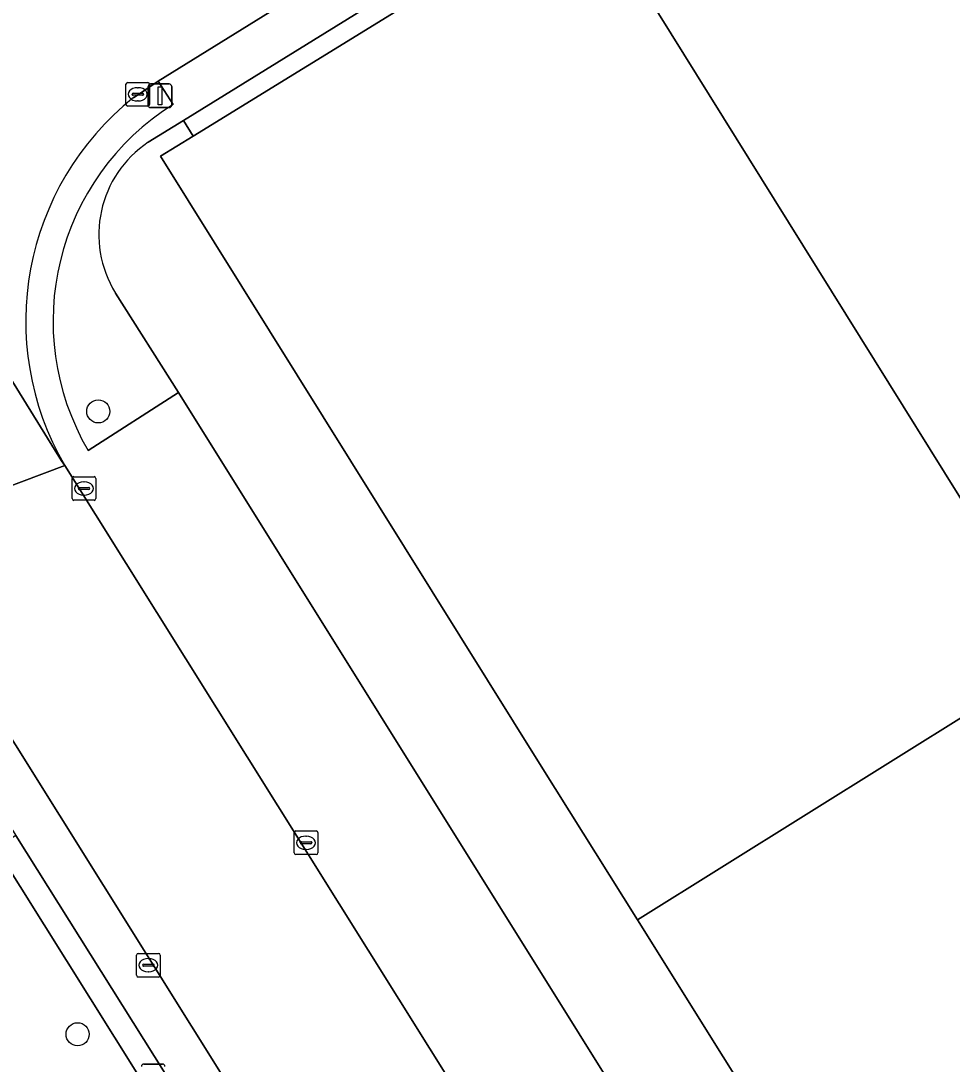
# Model space of a CAD drawing. Extents: x 158455 to 159797, y 387218 to 388672.
# Drawn here: x 158723.2 to 158762.56, y 387713.43 to 387757.54 of the extents above; entities that cross this region are included whole.
import ezdxf

# ---------------------------------------------------------------- set-up
doc = ezdxf.new("R2010")
doc.units = 0
for name, color, linetype in [('IMGEO_Boom', 7, 'Continuous'), ('IMGEO_Erf', 7, 'Continuous'), ('IMGEO_Hek', 7, 'Continuous'), ('IMGEO_Kolk', 7, 'Continuous'), ('IMGEO_Lichtmast', 7, 'Continuous'), ('IMGEO_Muur', 7, 'Continuous'), ('IMGEO_Pand', 7, 'Continuous'), ('IMGEO_Parkeervlak_gesloten', 7, 'Continuous'), ('IMGEO_Parkeervlak_open', 7, 'Continuous'), ('IMGEO_Rijbaan_lokaal_gesloten', 7, 'Continuous'), ('IMGEO_Voetpad_open', 7, 'Continuous')]:
    doc.layers.add(name, color=color, linetype=linetype)

msp = doc.modelspace()

# ---------------------------------------------------------------- linework, layer by layer
at = {"layer": 'IMGEO_Boom'}
for centre in [(158726.471, 387741.028), (158725.599, 387714.693)]:
    msp.add_circle(centre, 0.489, dxfattribs=at)
at = {"layer": 'IMGEO_Erf'}
msp.add_lwpolyline([(158740.146, 387758.622), (158739.726, 387759.281), (158739.517, 387759.173), (158730.068, 387753.326), (158730.476, 387752.663)], close=True, dxfattribs=at)
for points in [[(158792.508, 387650.366), (158749.261, 387719.529), (158745.196, 387726.03), (158729.104, 387751.817), (158730.476, 387752.663), (158730.068, 387753.326), (158728.584, 387752.407)], [(158727.196, 387746.031), (158729.864, 387741.822), (158793.475, 387639.982)], [(158764.23, 387655.435), (158760.938, 387660.621), (158752.449, 387674.212), (158745.989, 387684.505), (158737.208, 387698.526), (158731.137, 387708.209), (158722.147, 387722.567), (158718.817, 387727.884), (158715.701, 387732.896), (158708.12, 387728.101), (158702.939, 387736.307), (158698.726, 387733.735), (158693.354, 387730.367), (158678.252, 387721.013), (158676.734, 387723.441), (158675.313, 387722.599), (158672.969, 387720.363), (158671.575, 387719.307)]]:
    msp.add_lwpolyline(points, dxfattribs=at)
msp.add_arc((158731.192, 387748.5), 4.697, 123.7224, 211.7152, dxfattribs=at)
at = {"layer": 'IMGEO_Hek'}
msp.add_lwpolyline([(158745.196, 387726.03), (158749.261, 387719.529)], dxfattribs=at)
at = {"layer": 'IMGEO_Kolk'}
for p, q in [((158727.64, 387754.005), (158727.64, 387754.857)), ((158727.715, 387754.931), (158728.567, 387754.931)), ((158728.641, 387754.857), (158728.641, 387754.005)), ((158727.899, 387754.425), (158727.899, 387754.437)), ((158727.942, 387754.474), (158728.34, 387754.474)), ((158728.128, 387754.711), (158728.153, 387754.711)), ((158728.383, 387754.437), (158728.383, 387754.425)), ((158728.337, 387754.388), (158727.939, 387754.388)), ((158728.151, 387754.151), (158728.126, 387754.151)), ((158728.567, 387753.931), (158727.715, 387753.931)), ((158725.366, 387737.341), (158725.366, 387738.193)), ((158725.441, 387738.267), (158726.293, 387738.267)), ((158726.367, 387738.193), (158726.367, 387737.341)), ((158725.625, 387737.761), (158725.625, 387737.773)), ((158726.063, 387737.724), (158725.665, 387737.724)), ((158725.668, 387737.81), (158726.066, 387737.81)), ((158725.854, 387738.047), (158725.879, 387738.047)), ((158726.109, 387737.773), (158726.109, 387737.761)), ((158726.293, 387737.267), (158725.441, 387737.267)), ((158725.877, 387737.487), (158725.852, 387737.487)), ((158734.752, 387722.366), (158734.752, 387723.218)), ((158734.827, 387723.292), (158735.679, 387723.292)), ((158735.753, 387723.218), (158735.753, 387722.366)), ((158735.011, 387722.786), (158735.011, 387722.798)), ((158735.449, 387722.749), (158735.051, 387722.749)), ((158735.054, 387722.835), (158735.452, 387722.835)), ((158735.24, 387723.072), (158735.265, 387723.072)), ((158735.495, 387722.798), (158735.495, 387722.786)), ((158735.679, 387722.292), (158734.827, 387722.292)), ((158735.263, 387722.512), (158735.238, 387722.512)), ((158728.088, 387717.19), (158728.088, 387718.042)), ((158728.163, 387718.116), (158729.015, 387718.116)), ((158728.576, 387717.896), (158728.601, 387717.896)), ((158729.089, 387718.042), (158729.089, 387717.19)), ((158728.347, 387717.61), (158728.347, 387717.622)), ((158728.785, 387717.573), (158728.387, 387717.573)), ((158728.39, 387717.659), (158728.788, 387717.659)), ((158728.831, 387717.622), (158728.831, 387717.61)), ((158729.015, 387717.116), (158728.163, 387717.116)), ((158728.599, 387717.336), (158728.574, 387717.336))]:
    msp.add_line(p, q, dxfattribs=at)
for points in [[(158727.64, 387754.005), (158727.64, 387754.857)], [(158727.715, 387754.931), (158728.567, 387754.931)], [(158728.641, 387754.857), (158728.641, 387754.005)], [(158728.567, 387753.931), (158727.715, 387753.931)], [(158725.366, 387737.341), (158725.366, 387738.193)], [(158725.441, 387738.267), (158726.293, 387738.267)], [(158726.367, 387738.193), (158726.367, 387737.341)], [(158726.293, 387737.267), (158725.441, 387737.267)], [(158734.752, 387722.366), (158734.752, 387723.218)], [(158734.827, 387723.292), (158735.679, 387723.292)], [(158735.753, 387723.218), (158735.753, 387722.366)], [(158735.679, 387722.292), (158734.827, 387722.292)], [(158728.088, 387717.19), (158728.088, 387718.042)], [(158728.163, 387718.116), (158729.015, 387718.116)], [(158729.089, 387718.042), (158729.089, 387717.19)], [(158729.015, 387717.116), (158728.163, 387717.116)]]:
    msp.add_lwpolyline(points, dxfattribs=at)
for centre, radius, start, end in [((158727.717, 387754.855), 0.0765, 91.552, 178.448), ((158727.717, 387754.855), 0.0765, 91.552, 178.448), ((158728.565, 387754.855), 0.0765, 1.552, 88.448), ((158728.565, 387754.855), 0.0765, 1.552, 88.448), ((158727.939, 387754.434), 0.0403, 85.8775, 175.7526), ((158727.936, 387754.424), 0.0366, 178.938, 274.7102), ((158728.34, 387754.431), 0.043, 264.8664, 352.4533), ((158728.344, 387754.436), 0.0386, 1.7309, 96.639), ((158727.717, 387754.007), 0.0765, 181.552, 268.448), ((158727.717, 387754.007), 0.0765, 181.552, 268.448), ((158728.565, 387754.007), 0.0765, 271.552, 358.448), ((158728.565, 387754.007), 0.0765, 271.552, 358.448), ((158725.443, 387738.191), 0.0765, 91.552, 178.448), ((158725.443, 387738.191), 0.0765, 91.552, 178.448), ((158726.291, 387738.191), 0.0765, 1.552, 88.448), ((158726.291, 387738.191), 0.0765, 1.552, 88.448), ((158725.665, 387737.77), 0.0403, 85.8775, 175.7526), ((158725.662, 387737.76), 0.0366, 178.938, 274.7102), ((158726.066, 387737.767), 0.043, 264.8664, 352.4533), ((158726.07, 387737.772), 0.0386, 1.7309, 96.639), ((158725.443, 387737.343), 0.0765, 181.552, 268.448), ((158725.443, 387737.343), 0.0765, 181.552, 268.448), ((158726.291, 387737.343), 0.0765, 271.552, 358.448), ((158726.291, 387737.343), 0.0765, 271.552, 358.448), ((158734.829, 387723.216), 0.0765, 91.552, 178.448), ((158734.829, 387723.216), 0.0765, 91.552, 178.448), ((158735.677, 387723.216), 0.0765, 1.552, 88.448), ((158735.677, 387723.216), 0.0765, 1.552, 88.448), ((158735.051, 387722.795), 0.0403, 85.8775, 175.7526), ((158735.048, 387722.785), 0.0366, 178.938, 274.7102), ((158735.452, 387722.792), 0.043, 264.8664, 352.4533), ((158735.456, 387722.797), 0.0386, 1.7309, 96.639), ((158734.829, 387722.368), 0.0765, 181.552, 268.448), ((158734.829, 387722.368), 0.0765, 181.552, 268.448), ((158735.677, 387722.368), 0.0765, 271.552, 358.448), ((158735.677, 387722.368), 0.0765, 271.552, 358.448), ((158728.165, 387718.04), 0.0765, 91.552, 178.448), ((158728.165, 387718.04), 0.0765, 91.552, 178.448), ((158729.013, 387718.04), 0.0765, 1.552, 88.448), ((158729.013, 387718.04), 0.0765, 1.552, 88.448), ((158728.387, 387717.619), 0.0403, 85.8775, 175.7526), ((158728.384, 387717.609), 0.0366, 178.938, 274.7102), ((158728.788, 387717.616), 0.043, 264.8664, 352.4533), ((158728.792, 387717.621), 0.0386, 1.7309, 96.639), ((158728.165, 387717.192), 0.0765, 181.552, 268.448), ((158728.165, 387717.192), 0.0765, 181.552, 268.448), ((158729.013, 387717.192), 0.0765, 271.552, 358.448), ((158729.013, 387717.192), 0.0765, 271.552, 358.448)]:
    msp.add_arc(centre, radius, start, end, dxfattribs=at)
for centre, major_axis, ratio, start_param, end_param in [((158728.127, 387754.431), (-0.387, 0.002), 0.722429, 4.712389, 7.853982), ((158728.152, 387754.431), (-0.39, 0.002), 0.717154, 1.570796, 4.712389), ((158725.853, 387737.767), (-0.387, 0.002), 0.722429, 4.712389, 7.853982), ((158725.878, 387737.767), (-0.39, 0.002), 0.717154, 1.570796, 4.712389), ((158735.239, 387722.792), (-0.387, 0.002), 0.722429, 4.712389, 7.853982), ((158735.264, 387722.792), (-0.39, 0.002), 0.717154, 1.570796, 4.712389), ((158728.575, 387717.616), (-0.387, 0.002), 0.722429, 4.712389, 7.853982), ((158728.6, 387717.616), (-0.39, 0.002), 0.717154, 1.570796, 4.712389)]:
    msp.add_ellipse(centre, major_axis=major_axis, ratio=ratio, start_param=start_param, end_param=end_param, dxfattribs=at)
at = {"layer": 'IMGEO_Lichtmast'}
for p, q in [((158728.683, 387754.867), (158729.473, 387754.867)), ((158729.473, 387754.867), (158728.683, 387754.867)), ((158728.583, 387753.967), (158728.583, 387754.767)), ((158728.583, 387754.767), (158728.583, 387753.967)), ((158729.573, 387754.767), (158729.573, 387753.967)), ((158729.573, 387753.967), (158729.573, 387754.767)), ((158729.473, 387753.867), (158728.683, 387753.867)), ((158728.683, 387753.867), (158729.473, 387753.867)), ((158728.396, 387713.433), (158729.186, 387713.433)), ((158729.186, 387713.433), (158728.396, 387713.433))]:
    msp.add_line(p, q, dxfattribs=at)
msp.add_lwpolyline([(158729.003, 387754.742), (158729.153, 387754.742), (158729.153, 387753.992), (158729.003, 387753.992), (158729.003, 387754.742)], dxfattribs=at)
for centre, start, end in [((158728.683, 387754.767), 90, 180), ((158728.683, 387754.767), 90, 180), ((158729.473, 387754.767), 0, 90), ((158729.473, 387754.767), 360, 90), ((158728.683, 387753.967), 180, 270), ((158728.683, 387753.967), 180, 270), ((158729.473, 387753.967), 270, 0), ((158729.473, 387753.967), 270, 0), ((158728.396, 387713.333), 90, 180), ((158728.396, 387713.333), 90, 180), ((158729.186, 387713.333), 0, 90), ((158729.186, 387713.333), 360, 90)]:
    msp.add_arc(centre, 0.1, start, end, dxfattribs=at)
at = {"layer": 'IMGEO_Muur'}
for points in [[(158730.476, 387752.663), (158740.146, 387758.622)], [(158745.196, 387726.03), (158729.104, 387751.817), (158730.476, 387752.663)]]:
    msp.add_lwpolyline(points, dxfattribs=at)
at = {"layer": 'IMGEO_Pand'}
msp.add_lwpolyline([(158785.295, 387742.04), (158767.085, 387730.664), (158749.261, 387719.529), (158792.508, 387650.366), (158803.356, 387657.183), (158808.044, 387649.737), (158807.16, 387649.189), (158808.342, 387647.281), (158809.189, 387647.807), (158810.231, 387646.159), (158832.215, 387659.892), (158825.367, 387670.895), (158829.899, 387673.716), (158786.63, 387742.874)], close=True, dxfattribs=at)
at = {"layer": 'IMGEO_Parkeervlak_gesloten'}
msp.add_lwpolyline([(158730.476, 387752.663), (158729.104, 387751.817), (158745.196, 387726.03), (158749.261, 387719.529), (158767.085, 387730.664), (158755.041, 387750), (158750.152, 387757.849), (158747.096, 387762.876), (158740.146, 387758.622)], close=True, dxfattribs=at)
at = {"layer": 'IMGEO_Parkeervlak_open'}
msp.add_lwpolyline([(158717.446, 387734.716), (158717.064, 387732.933), (158717.107, 387732.486), (158719.65, 387728.424), (158722.993, 387723.098), (158732.007, 387708.731), (158738.061, 387699.043), (158746.822, 387685.015), (158753.266, 387674.735), (158761.73, 387661.118), (158765.001, 387655.893), (158768.838, 387649.813), (158771.857, 387645.044), (158770.998, 387644.552), (158771.484, 387643.741), (158772.289, 387644.262), (158775.477, 387639.137), (158778.763, 387633.899), (158784.132, 387625.393), (158787.69, 387619.674), (158788.589, 387618.312), (158790.258, 387619.355), (158782.556, 387631.666), (158717.377, 387735.852)], dxfattribs=at)
at = {"layer": 'IMGEO_Rijbaan_lokaal_gesloten'}
for points in [[(158701.625, 387760.45), (158716.254, 387737.492), (158717.377, 387735.852), (158725.058, 387738.734), (158724.913, 387738.934), (158707.993, 387766.325), (158672.195, 387823.443), (158671.961, 387823.816)], [(158727.959, 387754.289), (158729.005, 387754.982), (158738.466, 387760.857), (158761.945, 387775.488)], [(158707.993, 387766.325), (158724.913, 387738.934), (158725.058, 387738.734)]]:
    msp.add_lwpolyline(points, dxfattribs=at)
for points in [[(158739.726, 387759.281), (158740.146, 387758.622), (158747.096, 387762.876), (158750.152, 387757.849), (158755.041, 387750), (158767.085, 387730.664), (158785.295, 387742.04), (158784.42, 387743.427), (158785.675, 387744.21), (158784.116, 387746.734), (158782.862, 387745.942), (158780.329, 387750), (158768.349, 387769.194), (158764.769, 387774.917)], [(158725.058, 387738.734), (158717.377, 387735.852), (158782.556, 387631.666), (158789.305, 387636.07)]]:
    msp.add_lwpolyline(points, close=True, dxfattribs=at)
msp.add_arc((158735.494, 387744.836), 12.089, 128.5573, 210.3142, dxfattribs=at)
at = {"layer": 'IMGEO_Voetpad_open'}
for points in [[(158728.584, 387752.407), (158730.068, 387753.326), (158739.517, 387759.173), (158738.466, 387760.857), (158729.005, 387754.982), (158729.635, 387754)], [(158729.635, 387754), (158729.005, 387754.982), (158727.959, 387754.289)], [(158726.047, 387739.367), (158729.864, 387741.822), (158727.196, 387746.031)], [(158793.475, 387639.982), (158729.864, 387741.822), (158726.047, 387739.367)], [(158725.058, 387738.734), (158789.305, 387636.07)]]:
    msp.add_lwpolyline(points, dxfattribs=at)
msp.add_lwpolyline([(158722.147, 387722.567), (158731.137, 387708.209), (158732.007, 387708.731), (158722.993, 387723.098)], close=True, dxfattribs=at)
for centre, radius, start, end in [((158735.494, 387744.836), 12.089, 128.5573, 210.3142), ((158735.368, 387744.838), 10.808, 122.0345, 210.4113), ((158735.368, 387744.838), 10.808, 122.0345, 210.4113), ((158731.192, 387748.5), 4.697, 123.7224, 211.7152)]:
    msp.add_arc(centre, radius, start, end, dxfattribs=at)

doc.saveas('drawing.dxf')
